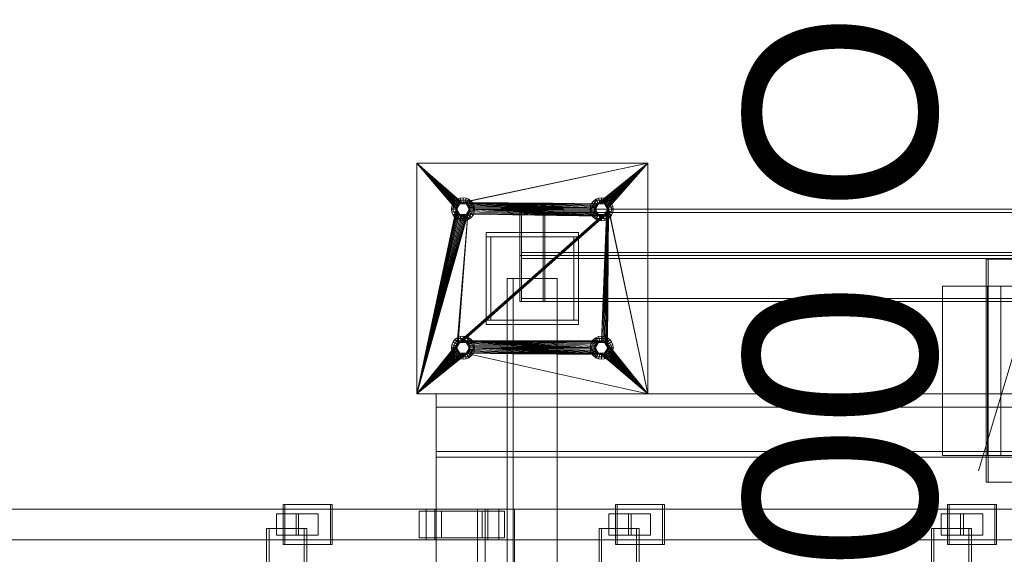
# Model space of a CAD drawing. Header units: millimetres. Extents: x -4395 to 65662, y -65530 to 6847.
# Tile 534 of 656: x 7817 to 9097, y -17609 to -16913. Entities that reach past the tile are written whole.
import ezdxf

# ---------------------------------------------------------------- set-up
doc = ezdxf.new("R2010")
doc.units = ezdxf.units.MM
for name, color, linetype, lineweight in [('COTAS_O', 1, 'Continuous', 0), ('superior_C01', 7, 'Continuous', 0), ('superior_mezcladora', 7, 'Continuous', 0)]:
    doc.layers.add(name, color=color, linetype=linetype, lineweight=lineweight)
doc.dimstyles.new('R19_100', dxfattribs={"dimtxt": 250, "dimasz": 150, "dimexe": 150, "dimexo": 80, "dimgap": 100, "dimtad": 1, "dimtih": 1, "dimtoh": 1, "dimdsep": 46, "dimcen": 0.09, "dimadec": 0, "dimazin": 0, "dimtfac": 1, "dimtdec": 4, "dimtofl": 0, "dimtmove": 0, "dimatfit": 3, "dimfxl": 1, "dimtolj": 1, "dimtzin": 0, "dimarcsym": 0})

# ---------------------------------------------------------------- blocks, each defined once
blk = doc.blocks.new('DIM_R33_37')
at = {"layer": 'COTAS_O'}
for p, q in [((9108.4, -17350), (9063.4, -17500)), ((9808.4, -17350), (9108.4, -17350)), ((9108.4, -18650), (9108.4, -17350)), ((9108.4, -17350), (9153.4, -17500)), ((9108.4, -18650), (9063.4, -18500)), ((9108.4, -18650), (9153.4, -18500)), ((9808.4, -18650), (9108.4, -18650))]:
    blk.add_line(p, q, dxfattribs=at)
blk.add_text('1300 O', height=250, rotation=90, dxfattribs=at).set_placement((9008.4, -18000))

msp = doc.modelspace()

# ---------------------------------------------------------------- linework, layer by layer
at = {"layer": 'superior_C01'}
for p, q in [((9802.262, -17225), (9073.164, -17225)), ((9073.164, -17225), (9073.164, -17515)), ((9075.987, -17225), (9073.164, -17225)), ((9075.987, -17515), (9075.987, -17225)), ((9075.987, -17225), (9805.085, -17225)), ((9208.293, -17260), (9016.425, -17260)), ((9016.425, -17260), (9016.425, -17480)), ((9075.134, -17260), (9016.425, -17260)), ((9266.719, -17260), (9074.851, -17260)), ((9074.851, -17260), (9074.851, -17480)), ((9092.351, -17260), (9074.851, -17260)), ((9075.134, -17480), (9075.134, -17260)), ((9075.134, -17260), (9267.001, -17260)), ((9092.351, -17480), (9092.351, -17260)), ((9092.351, -17260), (9284.219, -17260)), ((9016.425, -17480), (9208.293, -17480)), ((9016.425, -17480), (9075.134, -17480)), ((9074.851, -17480), (9266.719, -17480)), ((9074.851, -17480), (9092.351, -17480)), ((9267.001, -17480), (9075.134, -17480)), ((9284.219, -17480), (9092.351, -17480)), ((9073.164, -17515), (9802.262, -17515)), ((9073.164, -17515), (9075.987, -17515)), ((9805.085, -17515), (9075.987, -17515)), ((8345.216, -17550), (7194.008, -17550)), ((7205.298, -17550), (8356.506, -17550)), ((8425.658, -17550), (7274.451, -17550)), ((7288.563, -17550), (8439.771, -17550)), ((8221.009, -17544), (8159.612, -17544)), ((8159.612, -17544), (8159.612, -17596)), ((8161.87, -17544), (8159.612, -17544)), ((8161.87, -17596), (8161.87, -17544)), ((8161.87, -17544), (8223.267, -17544)), ((8221.009, -17596), (8221.009, -17544)), ((8221.009, -17544), (8223.267, -17544)), ((8223.267, -17544), (8223.267, -17596)), ((8365.251, -17552.5), (8336.471, -17552.5)), ((8336.471, -17552.5), (8336.471, -17587.5)), ((8418.325, -17552.5), (8336.471, -17552.5)), ((8345.216, -17550), (8345.216, -17590)), ((8356.506, -17550), (8345.216, -17550)), ((9496.424, -17550), (8345.216, -17550)), ((8356.506, -17590), (8356.506, -17550)), ((8356.506, -17550), (9507.714, -17550)), ((8365.251, -17587.5), (8365.251, -17552.5)), ((8365.251, -17552.5), (8447.105, -17552.5)), ((8450.49, -17550), (8412.117, -17550)), ((8412.117, -17550), (8412.117, -18450)), ((8421.996, -17550), (8412.117, -17550)), ((8418.325, -17587.5), (8418.325, -17552.5)), ((8418.325, -17552.5), (8447.105, -17552.5)), ((8421.996, -18450), (8421.996, -17550)), ((8421.996, -17550), (8460.369, -17550)), ((8425.658, -17550), (8425.658, -17590)), ((8439.771, -17550), (8425.658, -17550)), ((9576.866, -17550), (8425.658, -17550)), ((8439.771, -17590), (8439.771, -17550)), ((8439.771, -17550), (9590.979, -17550)), ((8447.105, -17552.5), (8447.105, -17587.5)), ((8450.49, -18450), (8450.49, -17550)), ((8450.49, -17550), (8460.369, -17550)), ((8460.369, -17550), (8460.369, -18450)), ((8652.712, -17544), (8591.314, -17544)), ((8591.314, -17544), (8591.314, -17596)), ((8593.572, -17544), (8591.314, -17544)), ((8593.572, -17596), (8593.572, -17544)), ((8593.572, -17544), (8654.97, -17544)), ((8652.712, -17596), (8652.712, -17544)), ((8652.712, -17544), (8654.97, -17544)), ((8654.97, -17544), (8654.97, -17596)), ((9084.415, -17544), (9023.017, -17544)), ((9023.017, -17544), (9023.017, -17596)), ((9025.275, -17544), (9023.017, -17544)), ((9025.275, -17596), (9025.275, -17544)), ((9025.275, -17544), (9086.673, -17544)), ((9084.415, -17596), (9084.415, -17544)), ((9084.415, -17544), (9086.673, -17544)), ((9086.673, -17544), (9086.673, -17596)), ((8179.719, -17556), (8150.939, -17556)), ((8150.939, -17556), (8150.939, -17584)), ((8176.485, -17556), (8150.939, -17556)), ((8176.485, -17584), (8176.485, -17556)), ((8176.485, -17556), (8205.265, -17556)), ((8179.719, -17584), (8179.719, -17556)), ((8179.719, -17556), (8205.265, -17556)), ((8205.265, -17556), (8205.265, -17584)), ((8611.639, -17556), (8582.859, -17556)), ((8582.859, -17556), (8582.859, -17584)), ((8608.188, -17556), (8582.859, -17556)), ((8608.188, -17584), (8608.188, -17556)), ((8608.188, -17556), (8636.968, -17556)), ((8611.639, -17584), (8611.639, -17556)), ((8611.639, -17556), (8636.968, -17556)), ((8636.968, -17556), (8636.968, -17584)), ((9043.558, -17556), (9014.778, -17556)), ((9014.778, -17556), (9014.778, -17584)), ((9039.891, -17556), (9014.778, -17556)), ((9039.891, -17584), (9039.891, -17556)), ((9039.891, -17556), (9068.671, -17556)), ((9043.558, -17584), (9043.558, -17556)), ((9043.558, -17556), (9068.671, -17556)), ((9068.671, -17556), (9068.671, -17584)), ((8186.874, -17575), (8138.139, -17575)), ((8138.139, -17575), (8138.139, -18425)), ((8141.526, -17575), (8138.139, -17575)), ((8141.526, -18425), (8141.526, -17575)), ((8141.526, -17575), (8190.261, -17575)), ((8186.874, -18425), (8186.874, -17575)), ((8186.874, -17575), (8190.261, -17575)), ((8190.261, -17575), (8190.261, -18425)), ((8618.793, -17575), (8570.059, -17575)), ((8570.059, -17575), (8570.059, -18425)), ((8573.446, -17575), (8570.059, -17575)), ((8573.446, -18425), (8573.446, -17575)), ((8573.446, -17575), (8622.18, -17575)), ((8618.793, -18425), (8618.793, -17575)), ((8618.793, -17575), (8622.18, -17575)), ((8622.18, -17575), (8622.18, -18425)), ((9050.713, -17575), (9001.979, -17575)), ((9001.979, -17575), (9001.979, -18425)), ((9005.366, -17575), (9001.979, -17575)), ((9005.366, -18425), (9005.366, -17575)), ((9005.366, -17575), (9054.1, -17575)), ((9050.713, -18425), (9050.713, -17575)), ((9050.713, -17575), (9054.1, -17575)), ((9054.1, -17575), (9054.1, -18425)), ((7194.008, -17590), (8345.216, -17590)), ((7205.298, -17590), (8356.506, -17590)), ((7274.451, -17590), (8425.658, -17590)), ((7288.563, -17590), (8439.771, -17590)), ((8150.939, -17584), (8179.719, -17584)), ((8150.939, -17584), (8176.485, -17584)), ((8205.265, -17584), (8176.485, -17584)), ((8205.265, -17584), (8179.719, -17584)), ((8336.471, -17587.5), (8365.251, -17587.5)), ((8418.325, -17587.5), (8336.471, -17587.5)), ((8345.216, -17590), (8356.506, -17590)), ((8345.216, -17590), (9496.424, -17590)), ((8356.506, -17590), (9507.714, -17590)), ((8447.105, -17587.5), (8365.251, -17587.5)), ((8447.105, -17587.5), (8418.325, -17587.5)), ((8425.658, -17590), (8439.771, -17590)), ((8425.658, -17590), (9576.866, -17590)), ((8439.771, -17590), (9590.979, -17590)), ((8582.859, -17584), (8611.639, -17584)), ((8582.859, -17584), (8608.188, -17584)), ((8636.968, -17584), (8608.188, -17584)), ((8636.968, -17584), (8611.639, -17584)), ((9014.778, -17584), (9043.558, -17584)), ((9014.778, -17584), (9039.891, -17584)), ((9068.671, -17584), (9039.891, -17584)), ((9068.671, -17584), (9043.558, -17584)), ((8159.612, -17596), (8221.009, -17596)), ((8159.612, -17596), (8161.87, -17596)), ((8223.267, -17596), (8161.87, -17596)), ((8223.267, -17596), (8221.009, -17596)), ((8591.314, -17596), (8652.712, -17596)), ((8591.314, -17596), (8593.572, -17596)), ((8654.97, -17596), (8593.572, -17596)), ((8654.97, -17596), (8652.712, -17596)), ((9023.017, -17596), (9084.415, -17596)), ((9023.017, -17596), (9025.275, -17596)), ((9086.673, -17596), (9025.275, -17596)), ((9086.673, -17596), (9084.415, -17596))]:
    msp.add_line(p, q, dxfattribs=at)
at = {"layer": 'superior_mezcladora'}
for p, q in [((8333.381, -17400), (8333.381, -17100)), ((8333.381, -17100), (8384.381, -17160)), ((8333.381, -17100), (8384.554, -17158.244)), ((8333.381, -17100), (8385.067, -17156.556)), ((8333.381, -17100), (8385.898, -17155)), ((8333.381, -17100), (8387.018, -17153.636)), ((8333.381, -17100), (8388.381, -17152.517)), ((8333.381, -17100), (8389.937, -17151.685)), ((8333.381, -17100), (8391.626, -17151.173)), ((8333.381, -17100), (8633.381, -17100)), ((8633.381, -17100), (8391.626, -17151.173)), ((8633.381, -17100), (8393.381, -17151)), ((8633.381, -17100), (8568.381, -17152.517)), ((8633.381, -17100), (8569.937, -17151.685)), ((8633.381, -17100), (8571.626, -17151.173)), ((8633.381, -17100), (8573.381, -17151)), ((8633.381, -17100), (8575.137, -17151.173)), ((8633.381, -17100), (8576.826, -17151.685)), ((8633.381, -17100), (8578.382, -17152.517)), ((8633.381, -17100), (8579.745, -17153.636)), ((8633.381, -17100), (8580.865, -17155)), ((8633.381, -17100), (8581.696, -17156.556)), ((8633.381, -17100), (8582.209, -17158.244)), ((8633.381, -17100), (8633.381, -17400)), ((8389.499, -17145.511), (8385.881, -17147.01)), ((8393.381, -17145), (8389.499, -17145.511)), ((8391.052, -17151.307), (8389.499, -17145.511)), ((8397.264, -17145.511), (8393.381, -17145)), ((8393.381, -17151), (8393.381, -17145)), ((8395.711, -17151.307), (8397.264, -17145.511)), ((8400.881, -17147.01), (8397.264, -17145.511)), ((8569.499, -17145.511), (8565.881, -17147.01)), ((8573.381, -17145), (8569.499, -17145.511)), ((8571.052, -17151.307), (8569.499, -17145.511)), ((8577.264, -17145.511), (8573.381, -17145)), ((8573.381, -17151), (8573.381, -17145)), ((8575.711, -17151.307), (8577.264, -17145.511)), ((8580.881, -17147.01), (8577.264, -17145.511)), ((8378.893, -17156.118), (8378.381, -17160)), ((8380.391, -17152.5), (8378.893, -17156.118)), ((8384.688, -17157.671), (8378.893, -17156.118)), ((8386.456, -17148.006), (8379.531, -17160)), ((8382.775, -17149.393), (8380.391, -17152.5)), ((8385.587, -17155.5), (8380.391, -17152.5)), ((8385.881, -17147.01), (8382.775, -17149.393)), ((8387.018, -17153.636), (8382.775, -17149.393)), ((8384.381, -17160), (8384.688, -17157.671)), ((8384.554, -17158.244), (8384.381, -17160)), ((8385.067, -17156.556), (8384.554, -17158.244)), ((8384.688, -17157.671), (8385.587, -17155.5)), ((8385.898, -17155), (8385.067, -17156.556)), ((8385.381, -17160), (8389.381, -17153.072)), ((8385.381, -17160), (8385.654, -17157.929)), ((8385.587, -17155.5), (8387.018, -17153.636)), ((8385.654, -17157.929), (8386.453, -17156)), ((8388.881, -17152.206), (8385.881, -17147.01)), ((8387.018, -17153.636), (8385.898, -17155)), ((8386.453, -17156), (8387.725, -17154.343)), ((8400.306, -17148.006), (8386.456, -17148.006)), ((8389.381, -17153.072), (8386.456, -17148.006)), ((8387.018, -17153.636), (8388.881, -17152.206)), ((8388.381, -17152.517), (8387.018, -17153.636)), ((8387.725, -17154.343), (8389.381, -17153.072)), ((8389.937, -17151.685), (8388.381, -17152.517)), ((8388.881, -17152.206), (8391.052, -17151.307)), ((8389.381, -17153.072), (8391.311, -17152.273)), ((8389.381, -17153.072), (8397.381, -17153.072)), ((8391.626, -17151.173), (8389.937, -17151.685)), ((8391.052, -17151.307), (8393.381, -17151)), ((8391.311, -17152.273), (8393.381, -17152)), ((8393.381, -17151), (8391.626, -17151.173)), ((8395.137, -17151.173), (8393.381, -17151)), ((8393.381, -17151), (8564.554, -17158.244)), ((8393.381, -17151), (8565.067, -17156.556)), ((8393.381, -17151), (8565.898, -17155)), ((8393.381, -17151), (8567.018, -17153.636)), ((8393.381, -17151), (8568.381, -17152.517)), ((8393.381, -17151), (8395.711, -17151.307)), ((8393.381, -17152), (8395.452, -17152.273)), ((8396.826, -17151.685), (8395.137, -17151.173)), ((8395.137, -17151.173), (8564.554, -17158.244)), ((8395.452, -17152.273), (8397.381, -17153.072)), ((8395.711, -17151.307), (8397.881, -17152.206)), ((8398.382, -17152.517), (8396.826, -17151.685)), ((8396.826, -17151.685), (8564.554, -17158.244)), ((8397.381, -17153.072), (8400.306, -17148.006)), ((8397.381, -17153.072), (8399.038, -17154.343)), ((8397.381, -17153.072), (8401.381, -17160)), ((8397.881, -17152.206), (8400.881, -17147.01)), ((8397.881, -17152.206), (8399.745, -17153.636)), ((8399.745, -17153.636), (8398.382, -17152.517)), ((8398.382, -17152.517), (8564.554, -17158.244)), ((8399.038, -17154.343), (8400.31, -17156)), ((8399.745, -17153.636), (8403.988, -17149.393)), ((8400.865, -17155), (8399.745, -17153.636)), ((8399.745, -17153.636), (8564.554, -17158.244)), ((8399.745, -17153.636), (8401.176, -17155.5)), ((8407.231, -17160), (8400.306, -17148.006)), ((8400.31, -17156), (8401.109, -17157.929)), ((8401.696, -17156.556), (8400.865, -17155)), ((8400.865, -17155), (8564.554, -17158.244)), ((8403.988, -17149.393), (8400.881, -17147.01)), ((8401.109, -17157.929), (8401.381, -17160)), ((8401.176, -17155.5), (8406.372, -17152.5)), ((8401.176, -17155.5), (8402.075, -17157.671)), ((8402.209, -17158.244), (8401.696, -17156.556)), ((8401.696, -17156.556), (8564.554, -17158.244)), ((8402.075, -17157.671), (8407.87, -17156.118)), ((8402.075, -17157.671), (8402.381, -17160)), ((8402.381, -17160), (8402.209, -17158.244)), ((8402.209, -17158.244), (8564.554, -17158.244)), ((8402.381, -17160), (8564.554, -17158.244)), ((8406.372, -17152.5), (8403.988, -17149.393)), ((8407.87, -17156.118), (8406.372, -17152.5)), ((8408.381, -17160), (8407.87, -17156.118)), ((8558.893, -17156.118), (8558.381, -17160)), ((8560.391, -17152.5), (8558.893, -17156.118)), ((8564.688, -17157.671), (8558.893, -17156.118)), ((8566.456, -17148.006), (8559.531, -17160)), ((8562.775, -17149.393), (8560.391, -17152.5)), ((8565.587, -17155.5), (8560.391, -17152.5)), ((8565.881, -17147.01), (8562.775, -17149.393)), ((8567.018, -17153.636), (8562.775, -17149.393)), ((8564.381, -17160), (8564.688, -17157.671)), ((8564.554, -17158.244), (8564.381, -17160)), ((8565.067, -17156.556), (8564.554, -17158.244)), ((8564.688, -17157.671), (8565.587, -17155.5)), ((8565.898, -17155), (8565.067, -17156.556)), ((8565.381, -17160), (8569.381, -17153.072)), ((8565.381, -17160), (8565.654, -17157.929)), ((8565.587, -17155.5), (8567.018, -17153.636)), ((8565.654, -17157.929), (8566.453, -17156)), ((8568.881, -17152.206), (8565.881, -17147.01)), ((8567.018, -17153.636), (8565.898, -17155)), ((8566.453, -17156), (8567.725, -17154.343)), ((8580.306, -17148.006), (8566.456, -17148.006)), ((8569.381, -17153.072), (8566.456, -17148.006)), ((8567.018, -17153.636), (8568.881, -17152.206)), ((8568.381, -17152.517), (8567.018, -17153.636)), ((8567.725, -17154.343), (8569.381, -17153.072)), ((8569.937, -17151.685), (8568.381, -17152.517)), ((8568.881, -17152.206), (8571.052, -17151.307)), ((8569.381, -17153.072), (8571.311, -17152.273)), ((8569.381, -17153.072), (8577.381, -17153.072)), ((8571.626, -17151.173), (8569.937, -17151.685)), ((8571.052, -17151.307), (8573.381, -17151)), ((8571.311, -17152.273), (8573.381, -17152)), ((8573.381, -17151), (8571.626, -17151.173)), ((8575.137, -17151.173), (8573.381, -17151)), ((8573.381, -17151), (8575.711, -17151.307)), ((8573.381, -17152), (8575.452, -17152.273)), ((8576.826, -17151.685), (8575.137, -17151.173)), ((8575.452, -17152.273), (8577.381, -17153.072)), ((8575.711, -17151.307), (8577.881, -17152.206)), ((8578.382, -17152.517), (8576.826, -17151.685)), ((8577.381, -17153.072), (8580.306, -17148.006)), ((8577.381, -17153.072), (8579.038, -17154.343)), ((8577.381, -17153.072), (8581.381, -17160)), ((8577.881, -17152.206), (8580.881, -17147.01)), ((8577.881, -17152.206), (8579.745, -17153.636)), ((8579.745, -17153.636), (8578.382, -17152.517)), ((8579.038, -17154.343), (8580.31, -17156)), ((8579.745, -17153.636), (8583.988, -17149.393)), ((8580.865, -17155), (8579.745, -17153.636)), ((8579.745, -17153.636), (8581.176, -17155.5)), ((8587.231, -17160), (8580.306, -17148.006)), ((8580.31, -17156), (8581.109, -17157.929)), ((8581.696, -17156.556), (8580.865, -17155)), ((8583.988, -17149.393), (8580.881, -17147.01)), ((8581.109, -17157.929), (8581.381, -17160)), ((8581.176, -17155.5), (8586.372, -17152.5)), ((8581.176, -17155.5), (8582.075, -17157.671)), ((8582.209, -17158.244), (8581.696, -17156.556)), ((8582.075, -17157.671), (8587.87, -17156.118)), ((8582.075, -17157.671), (8582.381, -17160)), ((8633.381, -17400), (8582.209, -17158.244)), ((8582.381, -17160), (8582.209, -17158.244)), ((8586.372, -17152.5), (8583.988, -17149.393)), ((8587.87, -17156.118), (8586.372, -17152.5)), ((8588.381, -17160), (8587.87, -17156.118)), ((8333.381, -17400), (8384.381, -17160)), ((8384.554, -17161.756), (8333.381, -17400)), ((8385.067, -17163.444), (8333.381, -17400)), ((8385.898, -17165), (8333.381, -17400)), ((8387.018, -17166.364), (8333.381, -17400)), ((8399.745, -17166.364), (8333.381, -17400)), ((8388.381, -17167.483), (8333.381, -17400)), ((8398.382, -17167.483), (8333.381, -17400)), ((8389.937, -17168.315), (8333.381, -17400)), ((8396.826, -17168.315), (8333.381, -17400)), ((8391.626, -17168.827), (8333.381, -17400)), ((8395.137, -17168.827), (8333.381, -17400)), ((8393.381, -17169), (8333.381, -17400)), ((8384.381, -17160), (8378.381, -17160)), ((8378.381, -17160), (8378.893, -17163.882)), ((8384.688, -17162.329), (8378.893, -17163.882)), ((8378.893, -17163.882), (8380.391, -17167.5)), ((8385.381, -17160), (8379.531, -17160)), ((8379.531, -17160), (8386.456, -17171.994)), ((8385.587, -17164.5), (8380.391, -17167.5)), ((8380.391, -17167.5), (8382.775, -17170.607)), ((8387.018, -17166.364), (8382.775, -17170.607)), ((8382.775, -17170.607), (8385.881, -17172.99)), ((8384.381, -17160), (8384.554, -17161.756)), ((8384.688, -17162.329), (8384.381, -17160)), ((8384.554, -17161.756), (8385.067, -17163.444)), ((8385.587, -17164.5), (8384.688, -17162.329)), ((8385.067, -17163.444), (8385.898, -17165)), ((8385.654, -17162.071), (8385.381, -17160)), ((8389.381, -17166.928), (8385.381, -17160)), ((8387.018, -17166.364), (8385.587, -17164.5)), ((8386.453, -17164), (8385.654, -17162.071)), ((8388.881, -17167.794), (8385.881, -17172.99)), ((8385.898, -17165), (8387.018, -17166.364)), ((8399.745, -17166.364), (8385.898, -17335)), ((8387.725, -17165.657), (8386.453, -17164)), ((8389.381, -17166.928), (8386.456, -17171.994)), ((8387.018, -17166.364), (8388.381, -17167.483)), ((8399.745, -17166.364), (8387.018, -17333.636)), ((8579.745, -17166.364), (8387.018, -17333.636)), ((8388.881, -17167.794), (8387.018, -17166.364)), ((8578.382, -17167.483), (8387.018, -17333.636)), ((8576.826, -17168.315), (8387.018, -17333.636)), ((8575.137, -17168.827), (8387.018, -17333.636)), ((8573.381, -17169), (8387.018, -17333.636)), ((8389.381, -17166.928), (8387.725, -17165.657)), ((8579.745, -17166.364), (8388.381, -17332.517)), ((8388.381, -17167.483), (8389.937, -17168.315)), ((8391.052, -17168.693), (8388.881, -17167.794)), ((8391.311, -17167.727), (8389.381, -17166.928)), ((8397.381, -17166.928), (8389.381, -17166.928)), ((8391.052, -17168.693), (8389.499, -17174.489)), ((8579.745, -17166.364), (8389.937, -17331.685)), ((8389.937, -17168.315), (8391.626, -17168.827)), ((8393.381, -17169), (8391.052, -17168.693)), ((8393.381, -17168), (8391.311, -17167.727)), ((8579.745, -17166.364), (8391.626, -17331.173)), ((8391.626, -17168.827), (8393.381, -17169)), ((8579.745, -17166.364), (8393.381, -17331)), ((8395.452, -17167.727), (8393.381, -17168)), ((8395.711, -17168.693), (8393.381, -17169)), ((8393.381, -17169), (8395.137, -17168.827)), ((8393.381, -17169), (8393.381, -17175)), ((8395.137, -17168.827), (8396.826, -17168.315)), ((8397.381, -17166.928), (8395.452, -17167.727)), ((8397.881, -17167.794), (8395.711, -17168.693)), ((8395.711, -17168.693), (8397.264, -17174.489)), ((8396.826, -17168.315), (8398.382, -17167.483)), ((8401.381, -17160), (8397.381, -17166.928)), ((8399.038, -17165.657), (8397.381, -17166.928)), ((8397.381, -17166.928), (8400.306, -17171.994)), ((8399.745, -17166.364), (8397.881, -17167.794)), ((8397.881, -17167.794), (8400.881, -17172.99)), ((8398.382, -17167.483), (8399.745, -17166.364)), ((8400.31, -17164), (8399.038, -17165.657)), ((8401.176, -17164.5), (8399.745, -17166.364)), ((8399.745, -17166.364), (8400.865, -17165)), ((8573.381, -17169), (8399.745, -17166.364)), ((8399.745, -17166.364), (8403.988, -17170.607)), ((8400.306, -17171.994), (8407.231, -17160)), ((8401.109, -17162.071), (8400.31, -17164)), ((8400.865, -17165), (8401.696, -17163.444)), ((8573.381, -17169), (8400.865, -17165)), ((8400.881, -17172.99), (8403.988, -17170.607)), ((8401.381, -17160), (8401.109, -17162.071)), ((8402.075, -17162.329), (8401.176, -17164.5)), ((8401.176, -17164.5), (8406.372, -17167.5)), ((8407.231, -17160), (8401.381, -17160)), ((8401.696, -17163.444), (8402.209, -17161.756)), ((8573.381, -17169), (8401.696, -17163.444)), ((8402.381, -17160), (8402.075, -17162.329)), ((8402.075, -17162.329), (8407.87, -17163.882)), ((8402.209, -17161.756), (8402.381, -17160)), ((8573.381, -17169), (8402.209, -17161.756)), ((8564.381, -17160), (8402.381, -17160)), ((8564.554, -17161.756), (8402.381, -17160)), ((8565.067, -17163.444), (8402.381, -17160)), ((8565.898, -17165), (8402.381, -17160)), ((8567.018, -17166.364), (8402.381, -17160)), ((8568.381, -17167.483), (8402.381, -17160)), ((8569.937, -17168.315), (8402.381, -17160)), ((8571.626, -17168.827), (8402.381, -17160)), ((8573.381, -17169), (8402.381, -17160)), ((8408.381, -17160), (8402.381, -17160)), ((8403.988, -17170.607), (8406.372, -17167.5)), ((8406.372, -17167.5), (8407.87, -17163.882)), ((8407.87, -17163.882), (8408.381, -17160)), ((9792.183, -17160), (8467.183, -17160)), ((8467.183, -17160), (8467.183, -17220)), ((8469.343, -17160), (8467.183, -17160)), ((8469.343, -17220), (8469.343, -17160)), ((8469.343, -17160), (9794.343, -17160)), ((8469.343, -17160), (8469.343, -17164)), ((8497.42, -17160), (8469.343, -17160)), ((8469.343, -17164), (9794.343, -17164)), ((8469.343, -17164), (8497.42, -17164)), ((9822.42, -17160), (8497.42, -17160)), ((8497.42, -17160), (8497.42, -17220)), ((8499.58, -17160), (8497.42, -17160)), ((8497.42, -17164), (8497.42, -17160)), ((9822.42, -17164), (8497.42, -17164)), ((8499.58, -17220), (8499.58, -17160)), ((8499.58, -17160), (9824.58, -17160)), ((8564.381, -17160), (8558.381, -17160)), ((8558.381, -17160), (8558.893, -17163.882)), ((8564.688, -17162.329), (8558.893, -17163.882)), ((8558.893, -17163.882), (8560.391, -17167.5)), ((8565.381, -17160), (8559.531, -17160)), ((8559.531, -17160), (8566.456, -17171.994)), ((8565.587, -17164.5), (8560.391, -17167.5)), ((8560.391, -17167.5), (8562.775, -17170.607)), ((8567.018, -17166.364), (8562.775, -17170.607)), ((8562.775, -17170.607), (8565.881, -17172.99)), ((8564.381, -17160), (8564.554, -17161.756)), ((8564.688, -17162.329), (8564.381, -17160)), ((8564.554, -17161.756), (8565.067, -17163.444)), ((8565.587, -17164.5), (8564.688, -17162.329)), ((8565.067, -17163.444), (8565.898, -17165)), ((8565.654, -17162.071), (8565.381, -17160)), ((8569.381, -17166.928), (8565.381, -17160)), ((8567.018, -17166.364), (8565.587, -17164.5)), ((8566.453, -17164), (8565.654, -17162.071)), ((8568.881, -17167.794), (8565.881, -17172.99)), ((8565.898, -17165), (8567.018, -17166.364)), ((8567.725, -17165.657), (8566.453, -17164)), ((8569.381, -17166.928), (8566.456, -17171.994)), ((8567.018, -17166.364), (8568.381, -17167.483)), ((8568.881, -17167.794), (8567.018, -17166.364)), ((8569.381, -17166.928), (8567.725, -17165.657)), ((8568.381, -17167.483), (8569.937, -17168.315)), ((8571.052, -17168.693), (8568.881, -17167.794)), ((8571.311, -17167.727), (8569.381, -17166.928)), ((8577.381, -17166.928), (8569.381, -17166.928)), ((8571.052, -17168.693), (8569.499, -17174.489)), ((8569.937, -17168.315), (8571.626, -17168.827)), ((8573.381, -17169), (8571.052, -17168.693)), ((8573.381, -17168), (8571.311, -17167.727)), ((8571.626, -17168.827), (8573.381, -17169)), ((8582.381, -17160), (8573.381, -17331)), ((8582.209, -17161.756), (8573.381, -17331)), ((8581.696, -17163.444), (8573.381, -17331)), ((8580.865, -17165), (8573.381, -17331)), ((8579.745, -17166.364), (8573.381, -17331)), ((8575.452, -17167.727), (8573.381, -17168)), ((8575.711, -17168.693), (8573.381, -17169)), ((8573.381, -17169), (8575.137, -17168.827)), ((8573.381, -17169), (8573.381, -17175)), ((8582.381, -17160), (8575.137, -17331.173)), ((8575.137, -17168.827), (8576.826, -17168.315)), ((8577.381, -17166.928), (8575.452, -17167.727)), ((8577.881, -17167.794), (8575.711, -17168.693)), ((8575.711, -17168.693), (8577.264, -17174.489)), ((8576.826, -17331.685), (8582.381, -17160)), ((8576.826, -17168.315), (8578.382, -17167.483)), ((8581.381, -17160), (8577.381, -17166.928)), ((8579.038, -17165.657), (8577.381, -17166.928)), ((8577.381, -17166.928), (8580.306, -17171.994)), ((8579.745, -17166.364), (8577.881, -17167.794)), ((8577.881, -17167.794), (8580.881, -17172.99)), ((8578.382, -17332.517), (8582.381, -17160)), ((8578.382, -17167.483), (8579.745, -17166.364)), ((8580.31, -17164), (8579.038, -17165.657)), ((8579.745, -17333.636), (8582.381, -17160)), ((8581.176, -17164.5), (8579.745, -17166.364)), ((8579.745, -17166.364), (8580.865, -17165)), ((8579.745, -17166.364), (8583.988, -17170.607)), ((8580.306, -17171.994), (8587.231, -17160)), ((8581.109, -17162.071), (8580.31, -17164)), ((8580.865, -17335), (8582.381, -17160)), ((8580.865, -17165), (8581.696, -17163.444)), ((8580.881, -17172.99), (8583.988, -17170.607)), ((8581.381, -17160), (8581.109, -17162.071)), ((8582.075, -17162.329), (8581.176, -17164.5)), ((8581.176, -17164.5), (8586.372, -17167.5)), ((8587.231, -17160), (8581.381, -17160)), ((8581.696, -17163.444), (8582.209, -17161.756)), ((8582.381, -17160), (8582.075, -17162.329)), ((8582.075, -17162.329), (8587.87, -17163.882)), ((8582.209, -17161.756), (8582.381, -17160)), ((8633.381, -17400), (8582.381, -17160)), ((8588.381, -17160), (8582.381, -17160)), ((8583.988, -17170.607), (8586.372, -17167.5)), ((8586.372, -17167.5), (8587.87, -17163.882)), ((8587.87, -17163.882), (8588.381, -17160)), ((8385.881, -17172.99), (8389.499, -17174.489)), ((8386.456, -17171.994), (8400.306, -17171.994)), ((8389.499, -17174.489), (8393.381, -17175)), ((8393.381, -17175), (8397.264, -17174.489)), ((8397.264, -17174.489), (8400.881, -17172.99)), ((8565.881, -17172.99), (8569.499, -17174.489)), ((8566.456, -17171.994), (8580.306, -17171.994)), ((8569.499, -17174.489), (8573.381, -17175)), ((8573.381, -17175), (8577.264, -17174.489)), ((8577.264, -17174.489), (8580.881, -17172.99)), ((8423.381, -17196), (8423.381, -17190)), ((8423.381, -17190), (8543.381, -17190)), ((8543.381, -17196), (8423.381, -17196)), ((8423.381, -17304), (8423.381, -17196)), ((8423.381, -17196), (8429.381, -17196)), ((8429.381, -17196), (8429.381, -17304)), ((8537.381, -17304), (8537.381, -17196)), ((8537.381, -17196), (8543.381, -17196)), ((8543.381, -17190), (8543.381, -17196)), ((8543.381, -17196), (8543.381, -17304)), ((9792.183, -17220), (8467.183, -17220)), ((8467.183, -17220), (8467.183, -17280)), ((8469.343, -17220), (8467.183, -17220)), ((9794.343, -17216), (8469.343, -17216)), ((8469.343, -17216), (8469.343, -17220)), ((8497.42, -17216), (8469.343, -17216)), ((8469.343, -17280), (8469.343, -17220)), ((8469.343, -17220), (9794.343, -17220)), ((8469.343, -17220), (8469.343, -17224)), ((8497.42, -17220), (8469.343, -17220)), ((8497.42, -17220), (8497.42, -17216)), ((8497.42, -17216), (9822.42, -17216)), ((9822.42, -17220), (8497.42, -17220)), ((8497.42, -17220), (8497.42, -17280)), ((8499.58, -17220), (8497.42, -17220)), ((8497.42, -17224), (8497.42, -17220)), ((8499.58, -17280), (8499.58, -17220)), ((8499.58, -17220), (9824.58, -17220)), ((8469.343, -17224), (9794.343, -17224)), ((8469.343, -17224), (8497.42, -17224)), ((9822.42, -17224), (8497.42, -17224)), ((8515.881, -17250), (8450.881, -17250)), ((8450.881, -17250), (8450.881, -18750)), ((8458.381, -17250), (8450.881, -17250)), ((8458.381, -18750), (8458.381, -17250)), ((8515.881, -18750), (8515.881, -17250)), ((8467.183, -17280), (9792.183, -17280)), ((8467.183, -17280), (8469.343, -17280)), ((9794.343, -17276), (8469.343, -17276)), ((8469.343, -17276), (8469.343, -17280)), ((8497.42, -17276), (8469.343, -17276)), ((9794.343, -17280), (8469.343, -17280)), ((8469.343, -17280), (8497.42, -17280)), ((8497.42, -17280), (8497.42, -17276)), ((8497.42, -17276), (9822.42, -17276)), ((8497.42, -17280), (9822.42, -17280)), ((8497.42, -17280), (8499.58, -17280)), ((9824.58, -17280), (8499.58, -17280)), ((8423.381, -17310), (8423.381, -17304)), ((8423.381, -17304), (8543.381, -17304)), ((8429.381, -17304), (8423.381, -17304)), ((8543.381, -17310), (8423.381, -17310)), ((8543.381, -17304), (8537.381, -17304)), ((8543.381, -17304), (8543.381, -17310)), ((8393.381, -17325), (8389.499, -17325.511)), ((8397.264, -17325.511), (8393.381, -17325)), ((8393.381, -17331), (8393.381, -17325)), ((8573.381, -17325), (8569.499, -17325.511)), ((8577.264, -17325.511), (8573.381, -17325)), ((8573.381, -17331), (8573.381, -17325)), ((8333.381, -17400), (8385.898, -17335)), ((8333.381, -17400), (8385.067, -17336.556)), ((8378.893, -17336.118), (8378.381, -17340)), ((8380.391, -17332.5), (8378.893, -17336.118)), ((8384.688, -17337.671), (8378.893, -17336.118)), ((8386.456, -17328.006), (8379.531, -17340)), ((8382.775, -17329.393), (8380.391, -17332.5)), ((8385.587, -17335.5), (8380.391, -17332.5)), ((8385.881, -17327.01), (8382.775, -17329.393)), ((8387.018, -17333.636), (8382.775, -17329.393)), ((8384.381, -17340), (8384.688, -17337.671)), ((8385.067, -17336.556), (8384.554, -17338.244)), ((8384.688, -17337.671), (8385.587, -17335.5)), ((8385.898, -17335), (8385.067, -17336.556)), ((8385.381, -17340), (8389.381, -17333.072)), ((8385.587, -17335.5), (8387.018, -17333.636)), ((8385.654, -17337.929), (8386.453, -17336)), ((8389.499, -17325.511), (8385.881, -17327.01)), ((8388.881, -17332.206), (8385.881, -17327.01)), ((8387.018, -17333.636), (8385.898, -17335)), ((8386.453, -17336), (8387.725, -17334.343)), ((8400.306, -17328.006), (8386.456, -17328.006)), ((8389.381, -17333.072), (8386.456, -17328.006)), ((8387.018, -17333.636), (8388.881, -17332.206)), ((8388.381, -17332.517), (8387.018, -17333.636)), ((8387.725, -17334.343), (8389.381, -17333.072)), ((8389.937, -17331.685), (8388.381, -17332.517)), ((8388.881, -17332.206), (8391.052, -17331.307)), ((8389.381, -17333.072), (8391.311, -17332.273)), ((8389.381, -17333.072), (8397.381, -17333.072)), ((8391.052, -17331.307), (8389.499, -17325.511)), ((8391.626, -17331.173), (8389.937, -17331.685)), ((8391.052, -17331.307), (8393.381, -17331)), ((8391.311, -17332.273), (8393.381, -17332)), ((8393.381, -17331), (8391.626, -17331.173)), ((8395.137, -17331.173), (8393.381, -17331)), ((8393.381, -17331), (8564.381, -17340)), ((8393.381, -17331), (8564.554, -17338.244)), ((8393.381, -17331), (8565.067, -17336.556)), ((8393.381, -17331), (8565.898, -17335)), ((8393.381, -17331), (8567.018, -17333.636)), ((8393.381, -17331), (8568.381, -17332.517)), ((8393.381, -17331), (8569.937, -17331.685)), ((8393.381, -17331), (8571.626, -17331.173)), ((8393.381, -17331), (8573.381, -17331)), ((8393.381, -17331), (8395.711, -17331.307)), ((8393.381, -17332), (8395.452, -17332.273)), ((8396.826, -17331.685), (8395.137, -17331.173)), ((8395.137, -17331.173), (8564.381, -17340)), ((8395.452, -17332.273), (8397.381, -17333.072)), ((8395.711, -17331.307), (8397.264, -17325.511)), ((8395.711, -17331.307), (8397.881, -17332.206)), ((8398.382, -17332.517), (8396.826, -17331.685)), ((8396.826, -17331.685), (8564.381, -17340)), ((8400.881, -17327.01), (8397.264, -17325.511)), ((8397.381, -17333.072), (8400.306, -17328.006)), ((8397.381, -17333.072), (8399.038, -17334.343)), ((8397.381, -17333.072), (8401.381, -17340)), ((8397.881, -17332.206), (8400.881, -17327.01)), ((8397.881, -17332.206), (8399.745, -17333.636)), ((8399.745, -17333.636), (8398.382, -17332.517)), ((8398.382, -17332.517), (8564.381, -17340)), ((8399.038, -17334.343), (8400.31, -17336)), ((8399.745, -17333.636), (8403.988, -17329.393)), ((8400.865, -17335), (8399.745, -17333.636)), ((8399.745, -17333.636), (8564.381, -17340)), ((8399.745, -17333.636), (8401.176, -17335.5)), ((8407.231, -17340), (8400.306, -17328.006)), ((8400.31, -17336), (8401.109, -17337.929)), ((8401.696, -17336.556), (8400.865, -17335)), ((8400.865, -17335), (8564.381, -17340)), ((8403.988, -17329.393), (8400.881, -17327.01)), ((8401.176, -17335.5), (8406.372, -17332.5)), ((8401.176, -17335.5), (8402.075, -17337.671)), ((8402.209, -17338.244), (8401.696, -17336.556)), ((8401.696, -17336.556), (8564.381, -17340)), ((8402.075, -17337.671), (8407.87, -17336.118)), ((8402.075, -17337.671), (8402.381, -17340)), ((8406.372, -17332.5), (8403.988, -17329.393)), ((8407.87, -17336.118), (8406.372, -17332.5)), ((8408.381, -17340), (8407.87, -17336.118)), ((8558.893, -17336.118), (8558.381, -17340)), ((8560.391, -17332.5), (8558.893, -17336.118)), ((8564.688, -17337.671), (8558.893, -17336.118)), ((8566.456, -17328.006), (8559.531, -17340)), ((8562.775, -17329.393), (8560.391, -17332.5)), ((8565.587, -17335.5), (8560.391, -17332.5)), ((8565.881, -17327.01), (8562.775, -17329.393)), ((8567.018, -17333.636), (8562.775, -17329.393)), ((8564.381, -17340), (8564.688, -17337.671)), ((8565.067, -17336.556), (8564.554, -17338.244)), ((8564.688, -17337.671), (8565.587, -17335.5)), ((8565.898, -17335), (8565.067, -17336.556)), ((8565.381, -17340), (8569.381, -17333.072)), ((8565.587, -17335.5), (8567.018, -17333.636)), ((8565.654, -17337.929), (8566.453, -17336)), ((8569.499, -17325.511), (8565.881, -17327.01)), ((8568.881, -17332.206), (8565.881, -17327.01)), ((8567.018, -17333.636), (8565.898, -17335)), ((8566.453, -17336), (8567.725, -17334.343)), ((8580.306, -17328.006), (8566.456, -17328.006)), ((8569.381, -17333.072), (8566.456, -17328.006)), ((8567.018, -17333.636), (8568.881, -17332.206)), ((8568.381, -17332.517), (8567.018, -17333.636)), ((8567.725, -17334.343), (8569.381, -17333.072)), ((8569.937, -17331.685), (8568.381, -17332.517)), ((8568.881, -17332.206), (8571.052, -17331.307)), ((8569.381, -17333.072), (8571.311, -17332.273)), ((8569.381, -17333.072), (8577.381, -17333.072)), ((8571.052, -17331.307), (8569.499, -17325.511)), ((8571.626, -17331.173), (8569.937, -17331.685)), ((8571.052, -17331.307), (8573.381, -17331)), ((8571.311, -17332.273), (8573.381, -17332)), ((8573.381, -17331), (8571.626, -17331.173)), ((8575.137, -17331.173), (8573.381, -17331)), ((8573.381, -17331), (8575.711, -17331.307)), ((8573.381, -17332), (8575.452, -17332.273)), ((8576.826, -17331.685), (8575.137, -17331.173)), ((8575.452, -17332.273), (8577.381, -17333.072)), ((8575.711, -17331.307), (8577.264, -17325.511)), ((8575.711, -17331.307), (8577.881, -17332.206)), ((8578.382, -17332.517), (8576.826, -17331.685)), ((8580.881, -17327.01), (8577.264, -17325.511)), ((8577.381, -17333.072), (8580.306, -17328.006)), ((8577.381, -17333.072), (8579.038, -17334.343)), ((8577.381, -17333.072), (8581.381, -17340)), ((8577.881, -17332.206), (8580.881, -17327.01)), ((8577.881, -17332.206), (8579.745, -17333.636)), ((8579.745, -17333.636), (8578.382, -17332.517)), ((8579.038, -17334.343), (8580.31, -17336)), ((8579.745, -17333.636), (8583.988, -17329.393)), ((8580.865, -17335), (8579.745, -17333.636)), ((8579.745, -17333.636), (8581.176, -17335.5)), ((8587.231, -17340), (8580.306, -17328.006)), ((8580.31, -17336), (8581.109, -17337.929)), ((8581.696, -17336.556), (8580.865, -17335)), ((8580.865, -17335), (8633.381, -17400)), ((8583.988, -17329.393), (8580.881, -17327.01)), ((8581.176, -17335.5), (8586.372, -17332.5)), ((8581.176, -17335.5), (8582.075, -17337.671)), ((8582.209, -17338.244), (8581.696, -17336.556)), ((8581.696, -17336.556), (8633.381, -17400)), ((8582.075, -17337.671), (8587.87, -17336.118)), ((8582.075, -17337.671), (8582.381, -17340)), ((8586.372, -17332.5), (8583.988, -17329.393)), ((8587.87, -17336.118), (8586.372, -17332.5)), ((8588.381, -17340), (8587.87, -17336.118)), ((8333.381, -17400), (8384.554, -17338.244)), ((8384.381, -17340), (8333.381, -17400)), ((8384.554, -17341.756), (8333.381, -17400)), ((8385.067, -17343.444), (8333.381, -17400)), ((8385.898, -17345), (8333.381, -17400)), ((8387.018, -17346.364), (8333.381, -17400)), ((8388.381, -17347.483), (8333.381, -17400)), ((8398.382, -17347.483), (8333.381, -17400)), ((8389.937, -17348.315), (8333.381, -17400)), ((8396.826, -17348.315), (8333.381, -17400)), ((8391.626, -17348.827), (8333.381, -17400)), ((8395.137, -17348.827), (8333.381, -17400)), ((8393.381, -17349), (8333.381, -17400)), ((8384.381, -17340), (8378.381, -17340)), ((8378.381, -17340), (8378.893, -17343.882)), ((8384.688, -17342.329), (8378.893, -17343.882)), ((8378.893, -17343.882), (8380.391, -17347.5)), ((8385.381, -17340), (8379.531, -17340)), ((8379.531, -17340), (8386.456, -17351.994)), ((8385.587, -17344.5), (8380.391, -17347.5)), ((8380.391, -17347.5), (8382.775, -17350.607)), ((8387.018, -17346.364), (8382.775, -17350.607)), ((8382.775, -17350.607), (8385.881, -17352.99)), ((8384.554, -17338.244), (8384.381, -17340)), ((8384.381, -17340), (8384.554, -17341.756)), ((8384.688, -17342.329), (8384.381, -17340)), ((8384.554, -17341.756), (8385.067, -17343.444)), ((8385.587, -17344.5), (8384.688, -17342.329)), ((8385.067, -17343.444), (8385.898, -17345)), ((8385.381, -17340), (8385.654, -17337.929)), ((8385.654, -17342.071), (8385.381, -17340)), ((8389.381, -17346.928), (8385.381, -17340)), ((8387.018, -17346.364), (8385.587, -17344.5)), ((8386.453, -17344), (8385.654, -17342.071)), ((8388.881, -17347.794), (8385.881, -17352.99)), ((8385.898, -17345), (8387.018, -17346.364)), ((8387.725, -17345.657), (8386.453, -17344)), ((8389.381, -17346.928), (8386.456, -17351.994)), ((8387.018, -17346.364), (8388.381, -17347.483)), ((8388.881, -17347.794), (8387.018, -17346.364)), ((8389.381, -17346.928), (8387.725, -17345.657)), ((8388.381, -17347.483), (8389.937, -17348.315)), ((8391.052, -17348.693), (8388.881, -17347.794)), ((8391.311, -17347.727), (8389.381, -17346.928)), ((8397.381, -17346.928), (8389.381, -17346.928)), ((8391.052, -17348.693), (8389.499, -17354.489)), ((8389.937, -17348.315), (8391.626, -17348.827)), ((8393.381, -17349), (8391.052, -17348.693)), ((8393.381, -17348), (8391.311, -17347.727)), ((8391.626, -17348.827), (8393.381, -17349)), ((8395.452, -17347.727), (8393.381, -17348)), ((8395.711, -17348.693), (8393.381, -17349)), ((8393.381, -17349), (8395.137, -17348.827)), ((8393.381, -17349), (8393.381, -17355)), ((8395.137, -17348.827), (8396.826, -17348.315)), ((8397.381, -17346.928), (8395.452, -17347.727)), ((8397.881, -17347.794), (8395.711, -17348.693)), ((8395.711, -17348.693), (8397.264, -17354.489)), ((8396.826, -17348.315), (8398.382, -17347.483)), ((8401.381, -17340), (8397.381, -17346.928)), ((8399.038, -17345.657), (8397.381, -17346.928)), ((8397.381, -17346.928), (8400.306, -17351.994)), ((8399.745, -17346.364), (8397.881, -17347.794)), ((8397.881, -17347.794), (8400.881, -17352.99)), ((8398.382, -17347.483), (8399.745, -17346.364)), ((8398.382, -17347.483), (8633.381, -17400)), ((8573.381, -17349), (8398.382, -17347.483)), ((8400.31, -17344), (8399.038, -17345.657)), ((8401.176, -17344.5), (8399.745, -17346.364)), ((8399.745, -17346.364), (8400.865, -17345)), ((8573.381, -17349), (8399.745, -17346.364)), ((8399.745, -17346.364), (8403.988, -17350.607)), ((8400.306, -17351.994), (8407.231, -17340)), ((8401.109, -17342.071), (8400.31, -17344)), ((8400.865, -17345), (8401.696, -17343.444)), ((8573.381, -17349), (8400.865, -17345)), ((8400.881, -17352.99), (8403.988, -17350.607)), ((8401.109, -17337.929), (8401.381, -17340)), ((8401.381, -17340), (8401.109, -17342.071)), ((8402.075, -17342.329), (8401.176, -17344.5)), ((8401.176, -17344.5), (8406.372, -17347.5)), ((8407.231, -17340), (8401.381, -17340)), ((8401.696, -17343.444), (8402.209, -17341.756)), ((8573.381, -17349), (8401.696, -17343.444)), ((8402.381, -17340), (8402.075, -17342.329)), ((8402.075, -17342.329), (8407.87, -17343.882)), ((8402.381, -17340), (8402.209, -17338.244)), ((8402.209, -17338.244), (8564.381, -17340)), ((8402.209, -17341.756), (8402.381, -17340)), ((8573.381, -17349), (8402.209, -17341.756)), ((8564.381, -17340), (8402.381, -17340)), ((8564.554, -17341.756), (8402.381, -17340)), ((8565.067, -17343.444), (8402.381, -17340)), ((8565.898, -17345), (8402.381, -17340)), ((8567.018, -17346.364), (8402.381, -17340)), ((8568.381, -17347.483), (8402.381, -17340)), ((8569.937, -17348.315), (8402.381, -17340)), ((8571.626, -17348.827), (8402.381, -17340)), ((8573.381, -17349), (8402.381, -17340)), ((8408.381, -17340), (8402.381, -17340)), ((8403.988, -17350.607), (8406.372, -17347.5)), ((8406.372, -17347.5), (8407.87, -17343.882)), ((8407.87, -17343.882), (8408.381, -17340)), ((8564.381, -17340), (8558.381, -17340)), ((8558.381, -17340), (8558.893, -17343.882)), ((8564.688, -17342.329), (8558.893, -17343.882)), ((8558.893, -17343.882), (8560.391, -17347.5)), ((8565.381, -17340), (8559.531, -17340)), ((8559.531, -17340), (8566.456, -17351.994)), ((8565.587, -17344.5), (8560.391, -17347.5)), ((8560.391, -17347.5), (8562.775, -17350.607)), ((8567.018, -17346.364), (8562.775, -17350.607)), ((8562.775, -17350.607), (8565.881, -17352.99)), ((8564.554, -17338.244), (8564.381, -17340)), ((8564.381, -17340), (8564.554, -17341.756)), ((8564.688, -17342.329), (8564.381, -17340)), ((8564.554, -17341.756), (8565.067, -17343.444)), ((8565.587, -17344.5), (8564.688, -17342.329)), ((8565.067, -17343.444), (8565.898, -17345)), ((8565.381, -17340), (8565.654, -17337.929)), ((8565.654, -17342.071), (8565.381, -17340)), ((8569.381, -17346.928), (8565.381, -17340)), ((8567.018, -17346.364), (8565.587, -17344.5)), ((8566.453, -17344), (8565.654, -17342.071)), ((8568.881, -17347.794), (8565.881, -17352.99)), ((8565.898, -17345), (8567.018, -17346.364)), ((8567.725, -17345.657), (8566.453, -17344)), ((8569.381, -17346.928), (8566.456, -17351.994)), ((8567.018, -17346.364), (8568.381, -17347.483)), ((8568.881, -17347.794), (8567.018, -17346.364)), ((8569.381, -17346.928), (8567.725, -17345.657)), ((8568.381, -17347.483), (8569.937, -17348.315)), ((8571.052, -17348.693), (8568.881, -17347.794)), ((8571.311, -17347.727), (8569.381, -17346.928)), ((8577.381, -17346.928), (8569.381, -17346.928)), ((8571.052, -17348.693), (8569.499, -17354.489)), ((8569.937, -17348.315), (8571.626, -17348.827)), ((8573.381, -17349), (8571.052, -17348.693)), ((8573.381, -17348), (8571.311, -17347.727)), ((8571.626, -17348.827), (8573.381, -17349)), ((8575.452, -17347.727), (8573.381, -17348)), ((8575.711, -17348.693), (8573.381, -17349)), ((8573.381, -17349), (8575.137, -17348.827)), ((8573.381, -17349), (8633.381, -17400)), ((8573.381, -17349), (8573.381, -17355)), ((8575.137, -17348.827), (8576.826, -17348.315)), ((8575.137, -17348.827), (8633.381, -17400)), ((8577.381, -17346.928), (8575.452, -17347.727)), ((8577.881, -17347.794), (8575.711, -17348.693)), ((8575.711, -17348.693), (8577.264, -17354.489)), ((8576.826, -17348.315), (8578.382, -17347.483)), ((8576.826, -17348.315), (8633.381, -17400)), ((8581.381, -17340), (8577.381, -17346.928)), ((8579.038, -17345.657), (8577.381, -17346.928)), ((8577.381, -17346.928), (8580.306, -17351.994)), ((8579.745, -17346.364), (8577.881, -17347.794)), ((8577.881, -17347.794), (8580.881, -17352.99)), ((8578.382, -17347.483), (8579.745, -17346.364)), ((8578.382, -17347.483), (8633.381, -17400)), ((8580.31, -17344), (8579.038, -17345.657)), ((8581.176, -17344.5), (8579.745, -17346.364)), ((8579.745, -17346.364), (8580.865, -17345)), ((8579.745, -17346.364), (8633.381, -17400)), ((8579.745, -17346.364), (8583.988, -17350.607)), ((8580.306, -17351.994), (8587.231, -17340)), ((8581.109, -17342.071), (8580.31, -17344)), ((8580.865, -17345), (8581.696, -17343.444)), ((8580.865, -17345), (8633.381, -17400)), ((8580.881, -17352.99), (8583.988, -17350.607)), ((8581.109, -17337.929), (8581.381, -17340)), ((8581.381, -17340), (8581.109, -17342.071)), ((8582.075, -17342.329), (8581.176, -17344.5)), ((8581.176, -17344.5), (8586.372, -17347.5)), ((8587.231, -17340), (8581.381, -17340)), ((8581.696, -17343.444), (8582.209, -17341.756)), ((8581.696, -17343.444), (8633.381, -17400)), ((8582.381, -17340), (8582.075, -17342.329)), ((8582.075, -17342.329), (8587.87, -17343.882)), ((8582.381, -17340), (8582.209, -17338.244)), ((8582.209, -17338.244), (8633.381, -17400)), ((8582.209, -17341.756), (8582.381, -17340)), ((8582.209, -17341.756), (8633.381, -17400)), ((8582.381, -17340), (8633.381, -17400)), ((8588.381, -17340), (8582.381, -17340)), ((8583.988, -17350.607), (8586.372, -17347.5)), ((8586.372, -17347.5), (8587.87, -17343.882)), ((8587.87, -17343.882), (8588.381, -17340)), ((8385.881, -17352.99), (8389.499, -17354.489)), ((8386.456, -17351.994), (8400.306, -17351.994)), ((8389.499, -17354.489), (8393.381, -17355)), ((8393.381, -17355), (8397.264, -17354.489)), ((8397.264, -17354.489), (8400.881, -17352.99)), ((8565.881, -17352.99), (8569.499, -17354.489)), ((8566.456, -17351.994), (8580.306, -17351.994)), ((8569.499, -17354.489), (8573.381, -17355)), ((8573.381, -17355), (8577.264, -17354.489)), ((8577.264, -17354.489), (8580.881, -17352.99)), ((8633.381, -17400), (8333.381, -17400)), ((8358.381, -18600), (8358.381, -17400)), ((8358.381, -17400), (9808.381, -17400)), ((8358.381, -17482.5), (8358.381, -17417.5)), ((8358.381, -17417.5), (9808.381, -17417.5)), ((8358.381, -17482.5), (8358.381, -17475)), ((8358.381, -17475), (9808.381, -17475)), ((9808.381, -17482.5), (8358.381, -17482.5))]:
    msp.add_line(p, q, dxfattribs=at)

# ---------------------------------------------------------------- dimensions: what is measured, and where the dimension line sits
at = {"layer": 'COTAS_O'}
dim = msp.add_aligned_dim(p1=(9808.381, -18650), p2=(9808.381, -17350), distance=700, text='<> O', dimstyle='R19_100', dxfattribs=at)
dim.commit()
dim.dimension.update_dxf_attribs({"geometry": 'DIM_R33_37', "text_midpoint": (9108.381, -18000)})

doc.saveas('drawing.dxf')
